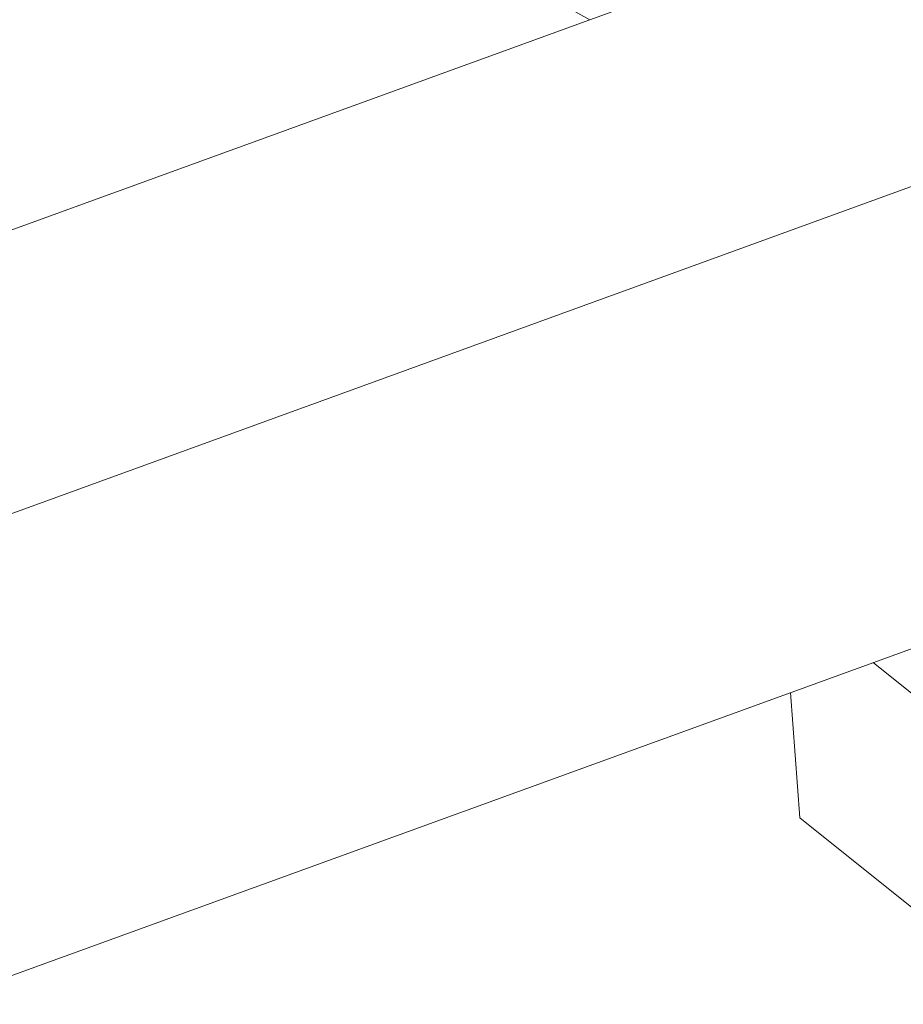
# Model space of a CAD drawing. Header units: millimetres. Extents: x 25069 to 61396, y 8621 to 21558.
# Tile 474 of 656: x 52459 to 52541, y 14735 to 14826. Entities that reach past the tile are written whole.
import ezdxf

# ---------------------------------------------------------------- set-up
doc = ezdxf.new("R2010")
doc.units = ezdxf.units.MM
doc.layers.add('10', color=7, linetype='Continuous')

msp = doc.modelspace()

# ---------------------------------------------------------------- linework, layer by layer
at = {"layer": '10', "color": 7, "linetype": 'Continuous', "lineweight": 15}
for p, q in [((52512.305, 14826.423), (52569.187, 14847.089)), ((52444.003, 14801.609), (52512.305, 14826.423)), ((52452.753, 14778.422), (52571.062, 14821.404)), ((52451.22, 14734.921), (52555.08, 14772.654)), ((52538.648, 14766.684), (52543.889, 14762.476)), ((52530.964, 14763.892), (52531.813, 14752.265)), ((52531.813, 14752.265), (52550.583, 14737.195))]:
    msp.add_line(p, q, dxfattribs=at)
msp.add_ellipse((52464.738, 14864.613), major_axis=(-100.96, 61.549), ratio=0.077239, start_param=0.537061, end_param=2.107858, dxfattribs=at)

doc.saveas('drawing.dxf')
